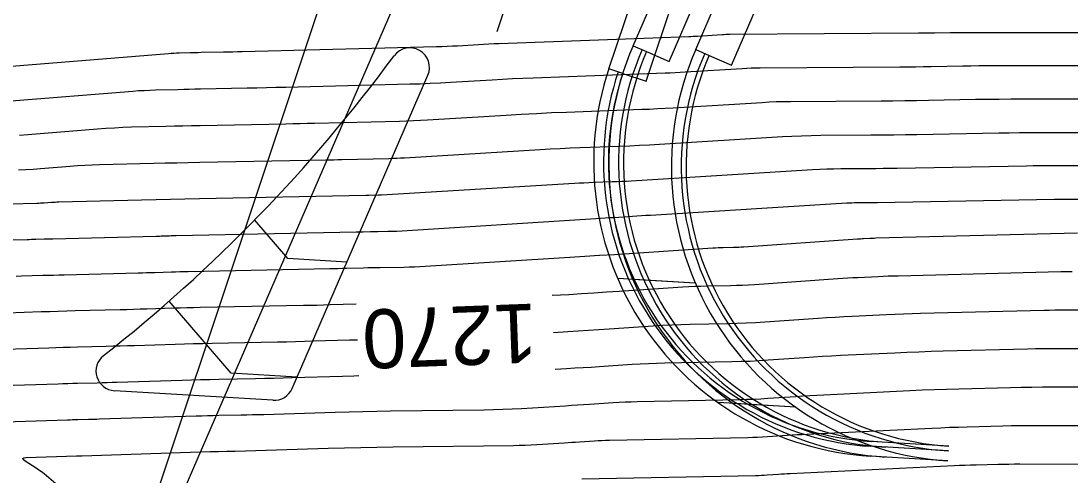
# Model space of a CAD drawing. Extents: x 658976 to 668726, y 639543 to 647196.
# Drawn here: x 661822.5 to 661929.6, y 642500 to 642546.3 of the extents above; entities that cross this region are included whole.
import ezdxf

# ---------------------------------------------------------------- set-up
doc = ezdxf.new("R2010")
doc.units = 0
for name, color, linetype in [('Ex_Contour Labels', 7, 'Continuous'), ('Ex_Major Contours', 7, 'Continuous'), ('Ex_Minor Contours', 7, 'Continuous'), ('R_Ramp 15 Degree_Min Ls', 7, 'Continuous'), ('R_Ramp 20 Degree Des Ls', 7, 'Continuous'), ('R_Ramp 20 Degree Des Ls Annot', 7, 'Continuous'), ('R_Ramp 20 Degree Existing Ramp', 7, 'Continuous'), ('R_Ramp 20 Degree_Min Ls', 7, 'Continuous')]:
    doc.layers.add(name, color=color, linetype=linetype)

msp = doc.modelspace()

# ---------------------------------------------------------------- linework, layer by layer
at = {"layer": 'Ex_Major Contours'}
for points in [[(661822.28, 642531.17), (661823.03, 642531.21), (661823.78, 642531.25), (661824.54, 642531.31), (661827.54, 642531.55), (661828.29, 642531.61), (661829.04, 642531.65), (661829.8, 642531.69), (661830.55, 642531.71), (661836.08, 642531.85), (661837.25, 642531.88), (661838.42, 642531.9), (661839.6, 642531.93), (661840.77, 642531.95), (661853.62, 642532.2), (661854.02, 642532.21), (661854.43, 642532.21), (661854.83, 642532.22), (661855.24, 642532.23), (661860.06, 642532.35), (661860.45, 642532.37), (661860.85, 642532.38), (661861.25, 642532.4), (661861.65, 642532.42), (661875.49, 642533.26), (661876.5, 642533.31), (661877.51, 642533.37), (661878.52, 642533.41), (661879.54, 642533.45), (661883.59, 642533.6), (661884.6, 642533.64), (661885.61, 642533.69), (661886.62, 642533.74), (661887.63, 642533.8), (661900.17, 642534.57), (661901.14, 642534.62), (661902.12, 642534.66), (661903.1, 642534.69), (661904.07, 642534.7), (661909.18, 642534.73), (661910.36, 642534.74), (661911.54, 642534.76), (661912.71, 642534.77), (661913.89, 642534.79), (661922.22, 642534.95), (661923.29, 642534.96), (661924.35, 642534.98), (661925.41, 642534.98), (661926.48, 642534.99), (661930.73, 642534.99)], [(661876.84, 642514.63), (661878.28, 642514.72), (661879.34, 642514.79), (661880.4, 642514.86), (661881.46, 642514.93), (661882.52, 642515), (661886.98, 642515.29), (661887.93, 642515.35), (661888.88, 642515.39), (661889.83, 642515.43), (661890.78, 642515.45), (661894.58, 642515.53), (661895.53, 642515.55), (661896.49, 642515.59), (661897.44, 642515.64), (661898.38, 642515.7), (661903.81, 642516.07), (661904.68, 642516.13), (661905.55, 642516.18), (661906.42, 642516.23), (661907.29, 642516.27), (661910.78, 642516.44), (661911.65, 642516.48), (661912.52, 642516.52), (661913.39, 642516.55), (661914.26, 642516.57), (661926.84, 642516.89), (661927.39, 642516.9), (661927.95, 642516.91), (661928.5, 642516.92), (661929.06, 642516.92), (661931.28, 642516.92)], [(661818.59, 642512.85), (661825.37, 642513.06), (661826.1, 642513.09), (661826.83, 642513.11), (661827.56, 642513.13), (661828.29, 642513.15), (661831.21, 642513.22), (661831.93, 642513.24), (661832.66, 642513.26), (661833.39, 642513.28), (661834.12, 642513.3), (661838.27, 642513.43), (661839.21, 642513.46), (661840.14, 642513.48), (661841.08, 642513.51), (661842.02, 642513.53), (661848.68, 642513.65), (661849.6, 642513.67), (661850.52, 642513.7), (661851.44, 642513.72), (661852.35, 642513.75), (661856.02, 642513.86), (661856.86, 642513.88)]]:
    msp.add_lwpolyline(points, dxfattribs=at)
at = {"layer": 'Ex_Minor Contours'}
for points in [[(661934.65, 642545.15), (661918.9, 642545.15), (661918.49, 642545.15), (661918.09, 642545.15), (661917.68, 642545.15), (661917.28, 642545.14), (661915.66, 642545.11), (661915.26, 642545.1), (661914.85, 642545.1), (661914.45, 642545.09), (661914.04, 642545.09), (661894.81, 642544.96), (661894.61, 642544.95), (661894.41, 642544.95), (661894.22, 642544.94), (661894.02, 642544.93), (661891.51, 642544.77), (661891.29, 642544.76), (661891.07, 642544.75), (661890.85, 642544.74), (661890.62, 642544.73), (661871.31, 642544.02), (661870.77, 642544), (661870.24, 642543.98), (661869.71, 642543.95), (661869.18, 642543.92), (661867.05, 642543.79), (661866.52, 642543.76), (661865.99, 642543.74), (661865.45, 642543.72), (661864.92, 642543.7), (661845.08, 642543.2), (661844.6, 642543.19), (661844.13, 642543.18), (661843.66, 642543.17), (661843.18, 642543.16), (661840.9, 642543.12), (661840.62, 642543.11), (661840.34, 642543.11), (661840.07, 642543.1), (661839.79, 642543.09), (661838.68, 642543.06), (661838.4, 642543.06), (661838.12, 642543.04), (661837.85, 642543.03), (661837.57, 642543.01), (661819.02, 642541.51)], [(661933.04, 642541.76), (661921.78, 642541.76), (661920.98, 642541.76), (661920.18, 642541.76), (661919.37, 642541.75), (661918.57, 642541.74), (661915.35, 642541.68), (661914.55, 642541.66), (661913.75, 642541.65), (661912.94, 642541.64), (661912.14, 642541.64), (661897.9, 642541.54), (661897.44, 642541.53), (661896.98, 642541.52), (661896.53, 642541.5), (661896.07, 642541.47), (661890.27, 642541.12), (661889.76, 642541.09), (661889.25, 642541.06), (661888.74, 642541.04), (661888.23, 642541.02), (661874.76, 642540.53), (661873.71, 642540.48), (661872.66, 642540.44), (661871.62, 642540.38), (661870.57, 642540.32), (661866.34, 642540.07), (661865.31, 642540.01), (661864.27, 642539.96), (661863.24, 642539.92), (661862.2, 642539.89), (661849.53, 642539.57), (661848.54, 642539.55), (661847.56, 642539.53), (661846.58, 642539.51), (661845.6, 642539.49), (661840.86, 642539.4), (661840.28, 642539.38), (661839.7, 642539.37), (661839.13, 642539.36), (661838.55, 642539.34), (661836.25, 642539.29), (661835.67, 642539.27), (661835.1, 642539.24), (661834.52, 642539.21), (661833.95, 642539.17), (661821.13, 642538.13)], [(661931.44, 642538.37), (661924.67, 642538.38), (661923.47, 642538.37), (661922.26, 642538.36), (661921.06, 642538.35), (661919.86, 642538.33), (661915.05, 642538.24), (661913.84, 642538.22), (661912.64, 642538.21), (661911.44, 642538.19), (661910.24, 642538.18), (661900.99, 642538.12), (661900.27, 642538.11), (661899.55, 642538.09), (661898.83, 642538.06), (661898.12, 642538.02), (661889.03, 642537.46), (661888.23, 642537.42), (661887.43, 642537.38), (661886.63, 642537.34), (661885.83, 642537.31), (661878.17, 642537.03), (661876.63, 642536.97), (661875.09, 642536.9), (661873.55, 642536.82), (661872, 642536.73), (661863.99, 642536.25), (661863.28, 642536.21), (661862.56, 642536.17), (661861.85, 642536.14), (661861.13, 642536.12), (661852.45, 642535.91), (661851.72, 642535.89), (661850.99, 642535.87), (661850.26, 642535.85), (661849.53, 642535.84), (661840.81, 642535.67), (661839.94, 642535.66), (661839.06, 642535.64), (661838.19, 642535.62), (661837.32, 642535.6), (661833.82, 642535.51), (661832.94, 642535.48), (661832.07, 642535.44), (661831.2, 642535.39), (661830.33, 642535.32), (661823.24, 642534.75), (661822.39, 642534.69)], [(661930.62, 642531.6), (661927.83, 642531.6), (661927.13, 642531.6), (661926.44, 642531.59), (661925.74, 642531.58), (661925.04, 642531.57), (661911.87, 642531.33), (661911.15, 642531.32), (661910.43, 642531.31), (661909.71, 642531.3), (661909, 642531.29), (661906.12, 642531.27), (661905.41, 642531.26), (661904.69, 642531.24), (661903.97, 642531.21), (661903.25, 642531.17), (661884.76, 642530.04), (661884.28, 642530.01), (661883.79, 642529.99), (661883.31, 642529.97), (661882.83, 642529.95), (661880.9, 642529.88), (661880.42, 642529.86), (661879.93, 642529.84), (661879.45, 642529.81), (661878.97, 642529.78), (661859.3, 642528.6), (661859.22, 642528.6), (661859.14, 642528.59), (661859.06, 642528.59), (661858.98, 642528.59), (661858.02, 642528.56), (661857.94, 642528.56), (661857.86, 642528.56), (661857.78, 642528.56), (661857.7, 642528.56), (661840.73, 642528.23), (661839.25, 642528.2), (661837.78, 642528.17), (661836.31, 642528.14), (661834.84, 642528.1), (661826.39, 642527.89), (661826.2, 642527.88), (661826.02, 642527.87), (661825.83, 642527.86), (661825.65, 642527.85), (661824.91, 642527.79), (661824.72, 642527.78), (661824.54, 642527.77), (661824.35, 642527.76), (661824.17, 642527.75), (661813.11, 642527.48)], [(661815.2, 642523.9), (661823.17, 642524.1), (661823.39, 642524.1), (661823.61, 642524.11), (661823.83, 642524.11), (661824.04, 642524.12), (661824.92, 642524.15), (661825.14, 642524.15), (661825.36, 642524.16), (661825.58, 642524.17), (661825.8, 642524.17), (661836.34, 642524.43), (661836.51, 642524.44), (661836.68, 642524.44), (661836.85, 642524.45), (661837.02, 642524.45), (661837.69, 642524.47), (661837.86, 642524.48), (661838.03, 642524.48), (661838.2, 642524.49), (661838.37, 642524.49), (661856.7, 642524.85), (661856.89, 642524.85), (661857.07, 642524.85), (661857.26, 642524.86), (661857.44, 642524.86), (661858.17, 642524.89), (661858.36, 642524.89), (661858.54, 642524.9), (661858.73, 642524.9), (661858.91, 642524.9), (661859.94, 642524.92), (661860.17, 642524.92), (661860.41, 642524.93), (661860.64, 642524.94), (661860.87, 642524.95), (661881.16, 642526.22), (661881.62, 642526.25), (661882.09, 642526.28), (661882.55, 642526.31), (661883.01, 642526.34), (661884.87, 642526.47), (661885.33, 642526.5), (661885.79, 642526.53), (661886.26, 642526.55), (661886.72, 642526.58), (661906.74, 642527.81), (661907, 642527.82), (661907.26, 642527.83), (661907.52, 642527.84), (661907.77, 642527.84), (661908.81, 642527.85), (661909.07, 642527.85), (661909.33, 642527.86), (661909.59, 642527.86), (661909.85, 642527.86), (661927.86, 642528.2), (661928.19, 642528.2), (661928.52, 642528.2), (661928.85, 642528.21), (661929.18, 642528.21), (661930.5, 642528.21)], [(661822.04, 642520.36), (661822.58, 642520.38), (661824.76, 642520.44), (661825.3, 642520.46), (661825.85, 642520.47), (661826.39, 642520.49), (661826.94, 642520.5), (661834.49, 642520.69), (661834.92, 642520.7), (661835.34, 642520.71), (661835.77, 642520.73), (661836.19, 642520.74), (661837.89, 642520.79), (661838.31, 642520.81), (661838.74, 642520.82), (661839.16, 642520.83), (661839.59, 642520.84), (661854.03, 642521.12), (661854.46, 642521.12), (661854.89, 642521.13), (661855.32, 642521.15), (661855.74, 642521.16), (661857.46, 642521.21), (661857.89, 642521.22), (661858.31, 642521.23), (661858.74, 642521.24), (661859.17, 642521.25), (661861.58, 642521.28), (661862.12, 642521.29), (661862.66, 642521.3), (661863.2, 642521.33), (661863.75, 642521.36), (661878.5, 642522.28), (661880.01, 642522.38), (661881.53, 642522.48), (661883.04, 642522.57), (661884.55, 642522.67), (661893.09, 642523.24), (661893.35, 642523.25), (661893.61, 642523.26), (661893.88, 642523.27), (661894.14, 642523.28), (661895.19, 642523.3), (661895.45, 642523.31), (661895.72, 642523.32), (661895.98, 642523.33), (661896.24, 642523.35), (661907.83, 642524.15), (661907.98, 642524.16), (661908.14, 642524.17), (661908.3, 642524.18), (661908.45, 642524.19), (661909.08, 642524.22), (661909.23, 642524.22), (661909.39, 642524.23), (661909.54, 642524.23), (661909.7, 642524.24), (661930.24, 642524.76)], [(661876.7, 642518.4), (661878.39, 642518.5), (661879.68, 642518.58), (661880.96, 642518.67), (661882.25, 642518.75), (661883.53, 642518.83), (661890.03, 642519.26), (661890.64, 642519.3), (661891.25, 642519.33), (661891.85, 642519.35), (661892.46, 642519.37), (661894.89, 642519.41), (661895.49, 642519.43), (661896.1, 642519.45), (661896.71, 642519.48), (661897.31, 642519.52), (661905.82, 642520.11), (661906.33, 642520.14), (661906.85, 642520.17), (661907.36, 642520.2), (661907.87, 642520.23), (661909.93, 642520.33), (661910.44, 642520.35), (661910.95, 642520.37), (661911.47, 642520.39), (661911.98, 642520.4), (661928.54, 642520.83), (661928.83, 642520.83), (661929.12, 642520.84), (661929.41, 642520.84), (661929.7, 642520.84)], [(661821.12, 642516.63), (661824.6, 642516.74), (661825.47, 642516.76), (661826.34, 642516.79), (661827.21, 642516.81), (661828.08, 642516.84), (661832.64, 642516.95), (661833.32, 642516.97), (661834, 642516.99), (661834.68, 642517.01), (661835.36, 642517.03), (661838.08, 642517.11), (661838.76, 642517.13), (661839.44, 642517.15), (661840.12, 642517.17), (661840.8, 642517.18), (661851.36, 642517.39), (661852.03, 642517.4), (661852.7, 642517.41), (661853.38, 642517.43), (661854.05, 642517.45), (661856.72, 642517.53)], [(661876.99, 642510.87), (661878.17, 642510.94), (661879, 642511), (661879.84, 642511.05), (661880.67, 642511.1), (661881.5, 642511.16), (661884.84, 642511.38), (661885.67, 642511.43), (661886.51, 642511.47), (661887.34, 642511.5), (661888.18, 642511.52), (661895.02, 642511.65), (661895.95, 642511.68), (661896.87, 642511.71), (661897.79, 642511.76), (661898.72, 642511.82), (661902.41, 642512.07), (661903.33, 642512.13), (661904.25, 642512.19), (661905.18, 642512.24), (661906.1, 642512.29), (661911.63, 642512.55), (661912.86, 642512.61), (661914.09, 642512.66), (661915.32, 642512.7), (661916.55, 642512.74), (661925.14, 642512.96), (661925.96, 642512.97), (661926.78, 642512.99), (661927.6, 642512.99), (661928.42, 642513), (661931.7, 642512.99)], [(661815.99, 642509.07), (661826.32, 642509.39), (661826.82, 642509.41), (661827.32, 642509.42), (661827.82, 642509.44), (661828.32, 642509.45), (661830.32, 642509.5), (661830.82, 642509.51), (661831.33, 642509.53), (661831.83, 642509.54), (661832.33, 642509.56), (661838.98, 642509.77), (661839.91, 642509.79), (661840.85, 642509.82), (661841.78, 642509.84), (661842.72, 642509.86), (661846.46, 642509.93), (661847.4, 642509.95), (661848.33, 642509.97), (661849.27, 642510), (661850.2, 642510.03), (661855.31, 642510.18), (661856.47, 642510.21), (661857, 642510.23)], [(661813.38, 642505.29), (661827.27, 642505.72), (661827.54, 642505.73), (661827.81, 642505.74), (661828.08, 642505.75), (661828.35, 642505.75), (661829.44, 642505.78), (661829.71, 642505.79), (661829.99, 642505.8), (661830.26, 642505.8), (661830.53, 642505.81), (661840.4, 642506.12), (661840.98, 642506.14), (661841.55, 642506.16), (661842.13, 642506.17), (661842.7, 642506.18), (661845, 642506.23), (661845.57, 642506.24), (661846.15, 642506.25), (661846.72, 642506.27), (661847.3, 642506.28), (661854.59, 642506.51), (661856, 642506.55), (661857.41, 642506.58), (661858.81, 642506.61), (661860.22, 642506.63), (661869.78, 642506.74), (661870.73, 642506.76), (661871.68, 642506.79), (661872.63, 642506.83), (661873.58, 642506.88), (661878.06, 642507.16), (661878.67, 642507.2), (661879.27, 642507.24), (661879.88, 642507.28), (661880.49, 642507.32), (661882.92, 642507.48), (661883.53, 642507.52), (661884.14, 642507.55), (661884.75, 642507.57), (661885.36, 642507.58), (661895.83, 642507.79), (661896.54, 642507.81), (661897.26, 642507.83), (661897.97, 642507.87), (661898.68, 642507.91), (661901.53, 642508.11), (661902.25, 642508.16), (661902.96, 642508.2), (661903.67, 642508.24), (661904.39, 642508.28), (661913.17, 642508.7), (661914.41, 642508.76), (661915.65, 642508.81), (661916.9, 642508.85), (661918.14, 642508.88), (661923.44, 642509.02), (661924.52, 642509.04), (661925.61, 642509.06), (661926.69, 642509.07), (661927.78, 642509.07), (661932.11, 642509.07)], [(661827.29, 642498.2), (661825.15, 642500.01), (661824.9, 642500.22), (661824.64, 642500.42), (661824.37, 642500.61), (661824.09, 642500.8), (661822.98, 642501.52), (661822.78, 642501.67), (661822.73, 642501.79), (661822.83, 642501.86), (661823.08, 642501.9), (661828.21, 642502.05), (661828.26, 642502.06), (661828.3, 642502.06), (661828.34, 642502.06), (661828.39, 642502.06), (661828.56, 642502.06), (661828.6, 642502.06), (661828.65, 642502.07), (661828.69, 642502.07), (661828.73, 642502.07), (661841.83, 642502.48), (661842.04, 642502.49), (661842.26, 642502.49), (661842.47, 642502.5), (661842.68, 642502.5), (661843.54, 642502.52), (661843.75, 642502.52), (661843.96, 642502.53), (661844.18, 642502.53), (661844.39, 642502.54), (661853.87, 642502.83), (661855.53, 642502.88), (661857.18, 642502.91), (661858.83, 642502.95), (661860.48, 642502.97), (661872.75, 642503.12), (661873.34, 642503.13), (661873.94, 642503.15), (661874.54, 642503.17), (661875.13, 642503.21), (661877.95, 642503.38), (661878.33, 642503.41), (661878.71, 642503.43), (661879.09, 642503.46), (661879.48, 642503.48), (661881, 642503.58), (661881.39, 642503.61), (661881.77, 642503.62), (661882.15, 642503.64), (661882.53, 642503.65), (661896.63, 642503.92), (661897.14, 642503.94), (661897.64, 642503.95), (661898.14, 642503.98), (661898.65, 642504.01), (661900.66, 642504.15), (661901.16, 642504.18), (661901.66, 642504.21), (661902.17, 642504.24), (661902.67, 642504.27), (661915.42, 642504.88), (661916.32, 642504.92), (661917.22, 642504.96), (661918.12, 642504.99), (661919.02, 642505.01), (661922.63, 642505.11), (661923.54, 642505.13), (661924.44, 642505.14), (661925.34, 642505.15), (661926.24, 642505.15), (661933.22, 642505.15)], [(661879.71, 642499.71), (661897.44, 642500.06), (661897.73, 642500.06), (661898.03, 642500.08), (661898.32, 642500.09), (661898.61, 642500.11), (661899.78, 642500.19), (661900.08, 642500.21), (661900.37, 642500.23), (661900.66, 642500.24), (661900.95, 642500.26), (661917.67, 642501.06), (661918.23, 642501.09), (661918.79, 642501.11), (661919.35, 642501.13), (661919.91, 642501.14), (661922.15, 642501.2), (661922.71, 642501.21), (661923.27, 642501.22), (661923.83, 642501.23), (661924.39, 642501.23), (661934.86, 642501.22)]]:
    msp.add_lwpolyline(points, dxfattribs=at)
at = {"layer": 'R_Ramp 15 Degree_Min Ls'}
for p, q in [((661827.79, 642472.38), (661906.68, 642708.78)), ((661871.09, 642545.27), (661923.76, 642703.08)), ((661882.48, 642541.47), (661935.14, 642699.28)), ((661886.27, 642540.2), (661938.94, 642698.02)), ((661883.9, 642541), (661882.48, 642541.47)), ((661883.9, 642541), (661886.27, 642540.2)), ((661891.29, 642519.64), (661883.38, 642520.11)), ((661901.53, 642507), (661893.62, 642507.47)), ((661917.13, 642503.05), (661909.22, 642503.53)), ((661917.1, 642502.55), (661909.19, 642503.03)), ((661917.04, 642501.55), (661909.13, 642502.03))]:
    msp.add_line(p, q, dxfattribs=at)
for centre, radius, start, end in [((661703.52, 642668.61), 150, 268.8358, 341.5452), ((661703.52, 642668.61), 149, 268.8358, 341.5452), ((661703.52, 642668.61), 148.5, 268.8358, 341.5452), ((661910.93, 642531.97), 30, 161.5452, 266.5452), ((661910.93, 642531.97), 29, 161.5452, 266.5452), ((661910.93, 642531.97), 28.5, 161.5452, 266.5452)]:
    msp.add_arc(centre, radius, start, end, dxfattribs=at)
at = {"layer": 'R_Ramp 20 Degree Des Ls'}
for p, q in [((661891.33, 642543.44), (661966.76, 642717.3)), ((661894.99, 642541.85), (661970.43, 642715.71)), ((661891.33, 642543.44), (661892.7, 642542.84)), ((661892.7, 642542.84), (661894.99, 642541.85)), ((661850.18, 642508.91), (661864.03, 642540.82)), ((661849.74, 642522.14), (661846.37, 642526.06)), ((661855.77, 642521.78), (661849.74, 642522.14)), ((661843.96, 642510.47), (661837.65, 642517.8)), ((661850.68, 642510.06), (661843.96, 642510.47)), ((661848.23, 642507.71), (661832.07, 642508.68))]:
    msp.add_line(p, q, dxfattribs=at)
for centre, radius, start, end in [((661716.38, 642667.83), 149, 268.8358, 336.5452), ((661716.38, 642667.83), 148.5, 268.8358, 336.5452), ((661716.38, 642667.83), 150, 268.8358, 336.5452), ((661862.19, 642541.61), 2, 336.5452, 143.6662), ((661918.85, 642531.5), 30, 156.5452, 266.5452), ((661918.85, 642531.5), 29, 156.5452, 266.5452), ((661918.85, 642531.5), 28.5, 156.5452, 266.5452), ((661734.1, 642635.82), 157, 308.0909, 323.6662), ((661832.19, 642510.68), 2, 128.0909, 266.5452), ((661848.35, 642509.71), 2, 266.5452, 336.5452)]:
    msp.add_arc(centre, radius, start, end, dxfattribs=at)
at = {"layer": 'R_Ramp 20 Degree Des Ls Annot'}
msp.add_line((661827.79, 642472.38), (661939.24, 642729.24), dxfattribs=at)
at = {"layer": 'R_Ramp 20 Degree Existing Ramp'}
for p, q in [((661827.79, 642472.38), (661940.35, 642731.8)), ((661884.95, 642543.82), (661962.37, 642722.25)), ((661888.62, 642542.23), (661966.04, 642720.66)), ((661884.95, 642543.82), (661886.33, 642543.22)), ((661886.33, 642543.22), (661888.62, 642542.23)), ((661891.29, 642519.64), (661884.92, 642520.02)), ((661901.53, 642507), (661895.16, 642507.38))]:
    msp.add_line(p, q, dxfattribs=at)
for centre, radius, start, end in [((661709.9, 642667.96), 150, 268.8358, 336.5452), ((661709.9, 642667.96), 149, 268.8358, 336.5452), ((661709.9, 642667.96), 148.5, 268.8358, 336.5452), ((661912.47, 642531.88), 30, 156.5452, 266.5452), ((661912.47, 642531.88), 29, 156.5452, 266.5452), ((661912.47, 642531.88), 28.5, 156.5452, 266.5452)]:
    msp.add_arc(centre, radius, start, end, dxfattribs=at)
at = {"layer": 'R_Ramp 20 Degree_Min Ls'}
for p, q in [((661891.33, 642543.44), (661966.26, 642716.16)), ((661894.99, 642541.85), (661969.93, 642714.57)), ((661891.33, 642543.44), (661892.7, 642542.84)), ((661892.7, 642542.84), (661894.99, 642541.85)), ((661850.18, 642508.91), (661864.03, 642540.82)), ((661849.74, 642522.14), (661846.37, 642526.06)), ((661855.77, 642521.78), (661849.74, 642522.14)), ((661843.96, 642510.47), (661837.65, 642517.8)), ((661850.68, 642510.06), (661843.96, 642510.47)), ((661848.23, 642507.71), (661832.07, 642508.68))]:
    msp.add_line(p, q, dxfattribs=at)
for centre, radius, start, end in [((661716.38, 642667.83), 149, 268.8358, 336.5452), ((661716.38, 642667.83), 148.5, 268.8358, 336.5452), ((661716.38, 642667.83), 150, 268.8358, 336.5452), ((661862.19, 642541.61), 2, 336.5452, 143.6662), ((661918.85, 642531.5), 30, 156.5452, 266.5452), ((661918.85, 642531.5), 29, 156.5452, 266.5452), ((661918.85, 642531.5), 28.5, 156.5452, 266.5452), ((661734.1, 642635.82), 157, 308.0909, 323.6662), ((661832.19, 642510.68), 2, 128.0909, 266.5452), ((661848.35, 642509.71), 2, 266.5452, 336.5452)]:
    msp.add_arc(centre, radius, start, end, dxfattribs=at)

# ---------------------------------------------------------------- texts
at = {"layer": 'Ex_Contour Labels'}
msp.add_text('1270', height=6, rotation=182.1536, dxfattribs=at).set_placement((661875.07, 642517.57))

doc.saveas('drawing.dxf')
